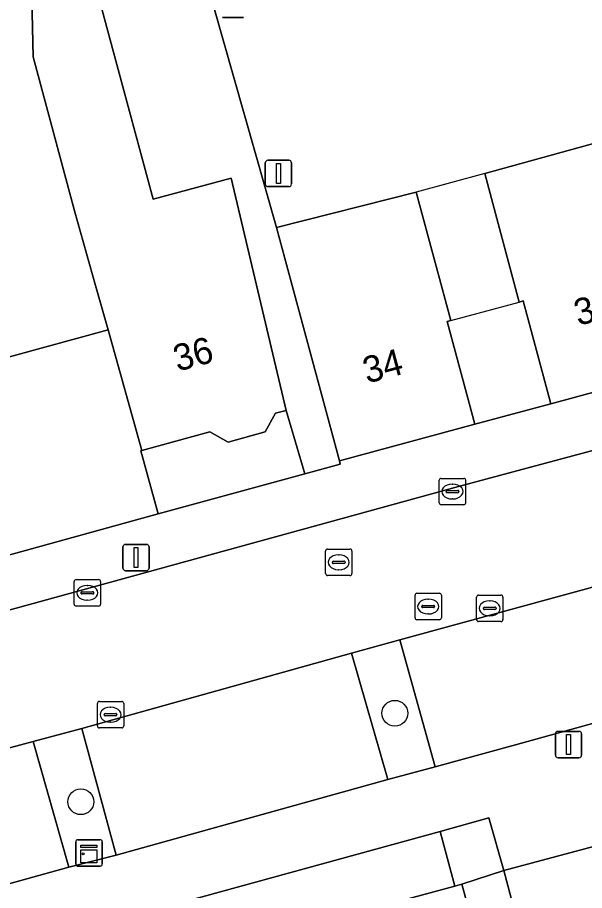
# Model space of a CAD drawing. Extents: x 162542 to 163147, y 380779 to 381521.
# Drawn here: x 162583.42 to 162604.88, y 381152.86 to 381185.92 of the extents above; entities that cross this region are included whole.
import ezdxf

# ---------------------------------------------------------------- set-up
doc = ezdxf.new("R2010")
doc.units = 0
for name, color, linetype in [('IMGEO_Boom', 7, 'Continuous'), ('IMGEO_Erf', 7, 'Continuous'), ('IMGEO_Groenvoorziening', 7, 'Continuous'), ('IMGEO_Hek', 7, 'Continuous'), ('IMGEO_Kast', 7, 'Continuous'), ('IMGEO_Kolk', 7, 'Continuous'), ('IMGEO_Lichtmast', 7, 'Continuous'), ('IMGEO_Pand', 7, 'Continuous'), ('IMGEO_Pand_nummerreeks', 7, 'Continuous'), ('IMGEO_Pand_overbouw', 7, 'Continuous'), ('IMGEO_Parkeervlak_open', 7, 'Continuous'), ('IMGEO_Rijbaan_lokaal_open', 7, 'Continuous'), ('IMGEO_Rioolput', 7, 'Continuous'), ('IMGEO_Voetpad_open', 7, 'Continuous')]:
    doc.layers.add(name, color=color, linetype=linetype)

msp = doc.modelspace()

# ---------------------------------------------------------------- linework, layer by layer
at = {"layer": 'IMGEO_Boom'}
for centre in [(162597.699, 381159.576), (162585.816, 381156.227)]:
    msp.add_circle(centre, 0.489, dxfattribs=at)
at = {"layer": 'IMGEO_Erf'}
for points in [[(162586.189, 381187.806), (162588.547, 381179.044), (162591.5, 381179.843), (162593.591, 381171.044), (162594.296, 381168.647), (162595.636, 381169.014), (162595.603, 381169.137), (162593.227, 381177.971), (162589.604, 381190.715)], [(162581.398, 381187.131), (162581.469, 381182.038), (162578.464, 381181.997), (162578.496, 381179.653), (162574.506, 381179.598), (162574.513, 381179.047), (162572.457, 381179.019), (162571.192, 381179.002), (162567.457, 381178.95), (162567.894, 381176.447), (162575.979, 381178.669), (162577.83, 381171.936), (162579.845, 381172.49), (162579.926, 381172.196), (162586.846, 381174.098), (162586.376, 381175.77), (162585.579, 381178.605), (162584.011, 381184.429), (162583.951, 381187.204)], [(162591.933, 381150.858), (162599.971, 381153.035), (162599.413, 381155.1), (162571.507, 381147.44)]]:
    msp.add_lwpolyline(points, dxfattribs=at)
msp.add_lwpolyline([(162593.591, 381171.044), (162593.189, 381170.933), (162592.79, 381170.229), (162591.39, 381169.843), (162590.692, 381170.238), (162588.13, 381169.528), (162588.085, 381169.515), (162588.744, 381167.128), (162594.296, 381168.647)], close=True, dxfattribs=at)
at = {"layer": 'IMGEO_Groenvoorziening'}
for points in [[(162599.225, 381157.549), (162597.893, 381162.354), (162596.058, 381161.854), (162597.43, 381157.064)], [(162585.856, 381158.999), (162584.013, 381158.504), (162585.357, 381153.744), (162587.148, 381154.203)]]:
    msp.add_lwpolyline(points, close=True, dxfattribs=at)
at = {"layer": 'IMGEO_Hek'}
msp.add_lwpolyline([(162593.227, 381177.971), (162589.604, 381190.715), (162595.505, 381192.118), (162597.969, 381192.855), (162598.428, 381196.404), (162598.029, 381196.434), (162598.169, 381199.557), (162597.05, 381199.607), (162597.812, 381200.932), (162598.318, 381203.699), (162598.787, 381207.61), (162599.625, 381211.438), (162597.38, 381212.217), (162599.329, 381214.99)], dxfattribs=at)
at = {"layer": 'IMGEO_Kast'}
for p, q in [((162585.624, 381153.863), (162585.624, 381154.704)), ((162585.624, 381154.704), (162585.624, 381153.863)), ((162585.699, 381154.788), (162586.54, 381154.788)), ((162586.54, 381154.788), (162585.699, 381154.788)), ((162586.624, 381154.713), (162586.624, 381153.872)), ((162586.624, 381153.872), (162586.624, 381154.713)), ((162586.549, 381153.788), (162585.708, 381153.788)), ((162585.708, 381153.788), (162586.549, 381153.788))]:
    msp.add_line(p, q, dxfattribs=at)
for points in [[(162585.819, 381154.578), (162586.419, 381154.578), (162586.419, 381154.493), (162585.819, 381154.493), (162585.819, 381154.578)], [(162585.819, 381154.403), (162586.419, 381154.403), (162586.419, 381153.914), (162585.819, 381153.914), (162585.819, 381154.403)]]:
    msp.add_lwpolyline(points, dxfattribs=at)
msp.add_circle((162585.903, 381154.252), 0.0377, dxfattribs=at)
for centre, start, end in [((162585.702, 381154.71), 92.4484, 184.2845), ((162585.702, 381154.71), 92.4484, 184.2845), ((162586.546, 381154.71), 2.4484, 94.2845), ((162586.546, 381154.71), 2.4484, 94.2845), ((162585.702, 381153.866), 182.4484, 274.2845), ((162585.702, 381153.866), 182.4484, 274.2845), ((162586.546, 381153.866), 272.4484, 4.2845), ((162586.546, 381153.866), 272.4484, 4.2845)]:
    msp.add_arc(centre, 0.0779, start, end, dxfattribs=at)
at = {"layer": 'IMGEO_Kolk'}
for p, q in [((162599.454, 381168.471), (162600.306, 381168.471)), ((162599.379, 381167.545), (162599.379, 381168.397)), ((162599.867, 381168.251), (162599.892, 381168.251)), ((162600.38, 381168.397), (162600.38, 381167.545)), ((162599.638, 381167.965), (162599.638, 381167.977)), ((162600.076, 381167.928), (162599.678, 381167.928)), ((162599.681, 381168.014), (162600.079, 381168.014)), ((162600.122, 381167.977), (162600.122, 381167.965)), ((162600.306, 381167.471), (162599.454, 381167.471)), ((162599.89, 381167.691), (162599.865, 381167.691)), ((162585.562, 381163.71), (162585.562, 381164.562)), ((162585.637, 381164.636), (162586.489, 381164.636)), ((162586.563, 381164.562), (162586.563, 381163.71)), ((162585.821, 381164.13), (162585.821, 381164.142)), ((162585.864, 381164.179), (162586.262, 381164.179)), ((162586.05, 381164.416), (162586.075, 381164.416)), ((162586.305, 381164.142), (162586.305, 381164.13)), ((162586.259, 381164.093), (162585.861, 381164.093)), ((162586.073, 381163.856), (162586.048, 381163.856)), ((162600.79, 381163.123), (162600.79, 381163.975)), ((162600.865, 381164.049), (162601.717, 381164.049)), ((162601.278, 381163.829), (162601.303, 381163.829)), ((162601.791, 381163.975), (162601.791, 381163.123)), ((162586.489, 381163.636), (162585.637, 381163.636)), ((162601.049, 381163.543), (162601.049, 381163.555)), ((162601.487, 381163.506), (162601.089, 381163.506)), ((162601.092, 381163.592), (162601.49, 381163.592)), ((162601.533, 381163.555), (162601.533, 381163.543)), ((162601.301, 381163.269), (162601.276, 381163.269)), ((162601.717, 381163.049), (162600.865, 381163.049)), ((162586.441, 381159.096), (162586.441, 381159.948)), ((162586.516, 381160.022), (162587.368, 381160.022)), ((162587.442, 381159.948), (162587.442, 381159.096)), ((162586.7, 381159.516), (162586.7, 381159.528)), ((162586.743, 381159.565), (162587.141, 381159.565)), ((162586.929, 381159.802), (162586.954, 381159.802)), ((162587.184, 381159.528), (162587.184, 381159.516)), ((162587.138, 381159.479), (162586.74, 381159.479)), ((162586.952, 381159.242), (162586.927, 381159.242)), ((162587.368, 381159.022), (162586.516, 381159.022))]:
    msp.add_line(p, q, dxfattribs=at)
for points in [[(162599.454, 381168.471), (162600.306, 381168.471)], [(162599.379, 381167.545), (162599.379, 381168.397)], [(162600.38, 381168.397), (162600.38, 381167.545)], [(162600.306, 381167.471), (162599.454, 381167.471)], [(162585.562, 381163.71), (162585.562, 381164.562)], [(162585.637, 381164.636), (162586.489, 381164.636)], [(162586.563, 381164.562), (162586.563, 381163.71)], [(162600.79, 381163.123), (162600.79, 381163.975)], [(162600.865, 381164.049), (162601.717, 381164.049)], [(162601.791, 381163.975), (162601.791, 381163.123)], [(162586.489, 381163.636), (162585.637, 381163.636)], [(162601.717, 381163.049), (162600.865, 381163.049)], [(162586.441, 381159.096), (162586.441, 381159.948)], [(162586.516, 381160.022), (162587.368, 381160.022)], [(162587.442, 381159.948), (162587.442, 381159.096)], [(162587.368, 381159.022), (162586.516, 381159.022)]]:
    msp.add_lwpolyline(points, dxfattribs=at)
for centre, radius, start, end in [((162599.456, 381168.395), 0.0765, 91.552, 178.448), ((162599.456, 381168.395), 0.0765, 91.552, 178.448), ((162600.304, 381168.395), 0.0765, 1.552, 88.448), ((162600.304, 381168.395), 0.0765, 1.552, 88.448), ((162599.678, 381167.974), 0.0403, 85.8775, 175.7526), ((162599.675, 381167.964), 0.0366, 178.938, 274.7102), ((162600.079, 381167.971), 0.043, 264.8664, 352.4533), ((162600.083, 381167.976), 0.0386, 1.7309, 96.639), ((162599.456, 381167.547), 0.0765, 181.552, 268.448), ((162599.456, 381167.547), 0.0765, 181.552, 268.448), ((162600.304, 381167.547), 0.0765, 271.552, 358.448), ((162600.304, 381167.547), 0.0765, 271.552, 358.448), ((162585.639, 381164.56), 0.0765, 91.552, 178.448), ((162585.639, 381164.56), 0.0765, 91.552, 178.448), ((162586.487, 381164.56), 0.0765, 1.552, 88.448), ((162586.487, 381164.56), 0.0765, 1.552, 88.448), ((162585.861, 381164.139), 0.0403, 85.8775, 175.7526), ((162586.266, 381164.141), 0.0386, 1.7309, 96.639), ((162585.858, 381164.129), 0.0366, 178.938, 274.7102), ((162586.262, 381164.136), 0.043, 264.8664, 352.4533), ((162600.867, 381163.973), 0.0765, 91.552, 178.448), ((162600.867, 381163.973), 0.0765, 91.552, 178.448), ((162601.715, 381163.973), 0.0765, 1.552, 88.448), ((162601.715, 381163.973), 0.0765, 1.552, 88.448), ((162585.639, 381163.712), 0.0765, 181.552, 268.448), ((162585.639, 381163.712), 0.0765, 181.552, 268.448), ((162586.487, 381163.712), 0.0765, 271.552, 358.448), ((162586.487, 381163.712), 0.0765, 271.552, 358.448), ((162601.089, 381163.552), 0.0403, 85.8775, 175.7526), ((162601.086, 381163.542), 0.0366, 178.938, 274.7102), ((162601.49, 381163.549), 0.043, 264.8664, 352.4533), ((162601.494, 381163.554), 0.0386, 1.7309, 96.639), ((162600.867, 381163.125), 0.0765, 181.552, 268.448), ((162600.867, 381163.125), 0.0765, 181.552, 268.448), ((162601.715, 381163.125), 0.0765, 271.552, 358.448), ((162601.715, 381163.125), 0.0765, 271.552, 358.448), ((162586.518, 381159.946), 0.0765, 91.552, 178.448), ((162586.518, 381159.946), 0.0765, 91.552, 178.448), ((162587.366, 381159.946), 0.0765, 1.552, 88.448), ((162587.366, 381159.946), 0.0765, 1.552, 88.448), ((162586.74, 381159.525), 0.0403, 85.8775, 175.7526), ((162586.737, 381159.515), 0.0366, 178.938, 274.7102), ((162587.141, 381159.522), 0.043, 264.8664, 352.4533), ((162587.145, 381159.527), 0.0386, 1.7309, 96.639), ((162586.518, 381159.098), 0.0765, 181.552, 268.448), ((162586.518, 381159.098), 0.0765, 181.552, 268.448), ((162587.366, 381159.098), 0.0765, 271.552, 358.448), ((162587.366, 381159.098), 0.0765, 271.552, 358.448)]:
    msp.add_arc(centre, radius, start, end, dxfattribs=at)
for centre, major_axis, ratio, start_param, end_param in [((162599.866, 381167.971), (-0.387, 0.002), 0.722429, 4.712389, 7.853982), ((162599.891, 381167.971), (-0.39, 0.002), 0.717154, 1.570796, 4.712389), ((162586.049, 381164.136), (-0.387, 0.002), 0.722429, 4.712389, 7.853982), ((162586.074, 381164.136), (-0.39, 0.002), 0.717154, 1.570796, 4.712389), ((162601.277, 381163.549), (-0.387, 0.002), 0.722429, 4.712389, 7.853982), ((162601.302, 381163.549), (-0.39, 0.002), 0.717154, 1.570796, 4.712389), ((162586.928, 381159.522), (-0.387, 0.002), 0.722429, 4.712389, 7.853982), ((162586.953, 381159.522), (-0.39, 0.002), 0.717154, 1.570796, 4.712389)]:
    msp.add_ellipse(centre, major_axis=major_axis, ratio=ratio, start_param=start_param, end_param=end_param, dxfattribs=at)
at = {"layer": 'IMGEO_Lichtmast'}
for p, q in [((162591.972, 381185.921), (162591.182, 381185.921)), ((162591.182, 381185.921), (162591.972, 381185.921)), ((162592.797, 381179.616), (162592.797, 381180.416)), ((162592.797, 381180.416), (162592.797, 381179.616)), ((162592.897, 381180.516), (162593.687, 381180.516)), ((162593.687, 381180.516), (162592.897, 381180.516)), ((162593.787, 381180.416), (162593.787, 381179.616)), ((162593.787, 381179.616), (162593.787, 381180.416)), ((162593.687, 381179.516), (162592.897, 381179.516)), ((162592.897, 381179.516), (162593.687, 381179.516)), ((162587.408, 381165.072), (162587.408, 381165.872)), ((162587.408, 381165.872), (162587.408, 381165.072)), ((162587.508, 381165.972), (162588.298, 381165.972)), ((162588.298, 381165.972), (162587.508, 381165.972)), ((162588.398, 381165.872), (162588.398, 381165.072)), ((162588.398, 381165.072), (162588.398, 381165.872)), ((162588.298, 381164.972), (162587.508, 381164.972)), ((162587.508, 381164.972), (162588.298, 381164.972)), ((162603.876, 381158.892), (162604.666, 381158.892)), ((162604.666, 381158.892), (162603.876, 381158.892)), ((162603.776, 381157.992), (162603.776, 381158.792)), ((162603.776, 381158.792), (162603.776, 381157.992)), ((162604.766, 381158.792), (162604.766, 381157.992)), ((162604.766, 381157.992), (162604.766, 381158.792)), ((162604.666, 381157.892), (162603.876, 381157.892)), ((162603.876, 381157.892), (162604.666, 381157.892))]:
    msp.add_line(p, q, dxfattribs=at)
for points in [[(162593.217, 381180.391), (162593.367, 381180.391), (162593.367, 381179.641), (162593.217, 381179.641), (162593.217, 381180.391)], [(162587.828, 381165.847), (162587.978, 381165.847), (162587.978, 381165.097), (162587.828, 381165.097), (162587.828, 381165.847)], [(162604.196, 381158.767), (162604.346, 381158.767), (162604.346, 381158.017), (162604.196, 381158.017), (162604.196, 381158.767)]]:
    msp.add_lwpolyline(points, dxfattribs=at)
for centre, start, end in [((162592.897, 381180.416), 90, 180), ((162592.897, 381180.416), 90, 180), ((162593.687, 381180.416), 0, 90), ((162593.687, 381180.416), 360, 90), ((162592.897, 381179.616), 180, 270), ((162592.897, 381179.616), 180, 270), ((162593.687, 381179.616), 270, 0), ((162593.687, 381179.616), 270, 0), ((162587.508, 381165.872), 90, 180), ((162587.508, 381165.872), 90, 180), ((162588.298, 381165.872), 0, 90), ((162588.298, 381165.872), 360, 90), ((162587.508, 381165.072), 180, 270), ((162587.508, 381165.072), 180, 270), ((162588.298, 381165.072), 270, 0), ((162588.298, 381165.072), 270, 0), ((162603.876, 381158.792), 90, 180), ((162603.876, 381158.792), 90, 180), ((162604.666, 381158.792), 0, 90), ((162604.666, 381158.792), 360, 90), ((162603.876, 381157.992), 180, 270), ((162603.876, 381157.992), 180, 270), ((162604.666, 381157.992), 270, 0), ((162604.666, 381157.992), 270, 0)]:
    msp.add_arc(centre, 0.1, start, end, dxfattribs=at)
at = {"layer": 'IMGEO_Pand'}
for points in [[(162591.5, 381179.843), (162588.547, 381179.044), (162586.189, 381187.806), (162583.951, 381187.204), (162584.011, 381184.429), (162585.579, 381178.605), (162586.376, 381175.77), (162586.846, 381174.098), (162588.13, 381169.528), (162590.692, 381170.238), (162591.39, 381169.843), (162592.79, 381170.229), (162593.189, 381170.933), (162593.591, 381171.044)], [(162606.286, 381180.683), (162606.094, 381181.395), (162601.102, 381180.008), (162602.408, 381175.147), (162602.552, 381175.186), (162603.602, 381171.296), (162608.579, 381172.64)], [(162598.505, 381179.308), (162593.227, 381177.971), (162595.603, 381169.137), (162600.724, 381170.519), (162599.675, 381174.409), (162599.815, 381174.446)], [(162588.13, 381169.528), (162586.846, 381174.098), (162579.926, 381172.196), (162579.845, 381172.49), (162577.83, 381171.936), (162575.979, 381178.669), (162567.894, 381176.447), (162568.011, 381176.036), (162568.066, 381176.051), (162571.831, 381162.454), (162588.744, 381167.128), (162588.085, 381169.515)], [(162608.82, 381152.374), (162608.05, 381155.285), (162607.962, 381155.262), (162601.824, 381153.619), (162604.364, 381144.046), (162610.195, 381145.585), (162610.393, 381145.637), (162608.616, 381152.32)], [(162600.237, 381153.107), (162599.971, 381153.035), (162591.933, 381150.858), (162593.508, 381145.143), (162593.509, 381145.14), (162595.123, 381139.282), (162595.911, 381136.423), (162596.728, 381133.462), (162599.227, 381134.15), (162598.993, 381134.999), (162604.699, 381136.572), (162603.291, 381141.599), (162598.887, 381140.365), (162598.075, 381143.264), (162602.48, 381144.497), (162602.133, 381145.736), (162602.258, 381145.771)]]:
    msp.add_lwpolyline(points, close=True, dxfattribs=at)
at = {"layer": 'IMGEO_Pand_overbouw'}
msp.add_lwpolyline([(162601.102, 381180.008), (162598.505, 381179.308), (162599.815, 381174.446), (162602.408, 381175.147)], close=True, dxfattribs=at)
msp.add_lwpolyline([(162601.102, 381180.008), (162598.505, 381179.308), (162599.815, 381174.446), (162602.408, 381175.147)], close=True, dxfattribs=at)
at = {"layer": 'IMGEO_Parkeervlak_open'}
for points in [[(162607.409, 381187.164), (162606.59, 381190.227), (162604.992, 381196.197), (162602.434, 381195.506), (162602.715, 381194.464), (162598.013, 381193.194), (162597.969, 381192.855), (162595.505, 381192.118), (162589.604, 381190.715), (162593.227, 381177.971), (162598.505, 381179.308), (162599.815, 381174.446), (162599.675, 381174.409), (162600.724, 381170.519), (162603.602, 381171.296), (162602.552, 381175.186), (162602.408, 381175.147), (162601.102, 381180.008), (162606.094, 381181.395), (162605.47, 381183.712), (162608.147, 381184.407)], [(162597.893, 381162.354), (162599.225, 381157.549), (162602.261, 381158.387), (162611.546, 381160.95), (162610.208, 381165.73)], [(162597.43, 381157.064), (162596.058, 381161.854), (162585.856, 381158.999), (162587.148, 381154.203)], [(162574.094, 381155.842), (162575.45, 381151.004), (162585.357, 381153.744), (162584.013, 381158.504)]]:
    msp.add_lwpolyline(points, close=True, dxfattribs=at)
at = {"layer": 'IMGEO_Rijbaan_lokaal_open'}
msp.add_lwpolyline([(162612.035, 381166.231), (162619.976, 381168.458), (162620.469, 381168.596), (162619.18, 381173.408), (162605.985, 381169.742), (162600.111, 381168.166), (162569.139, 381159.638), (162570.418, 381154.845), (162574.094, 381155.842), (162584.013, 381158.504), (162585.856, 381158.999), (162596.058, 381161.854), (162597.893, 381162.354), (162610.208, 381165.73)], close=True, dxfattribs=at)
at = {"layer": 'IMGEO_Rioolput'}
for p, q in [((162595.15, 381165.793), (162596.002, 381165.793)), ((162595.075, 381164.867), (162595.075, 381165.719)), ((162595.563, 381165.573), (162595.588, 381165.573)), ((162596.076, 381165.719), (162596.076, 381164.867)), ((162595.334, 381165.287), (162595.334, 381165.299)), ((162595.772, 381165.25), (162595.374, 381165.25)), ((162595.377, 381165.336), (162595.775, 381165.336)), ((162595.818, 381165.299), (162595.818, 381165.287)), ((162596.002, 381164.793), (162595.15, 381164.793)), ((162595.586, 381165.013), (162595.561, 381165.013)), ((162598.463, 381163.192), (162598.463, 381164.044)), ((162598.538, 381164.118), (162599.39, 381164.118)), ((162598.951, 381163.898), (162598.976, 381163.898)), ((162599.464, 381164.044), (162599.464, 381163.192)), ((162598.722, 381163.612), (162598.722, 381163.624)), ((162599.16, 381163.575), (162598.762, 381163.575)), ((162598.765, 381163.661), (162599.163, 381163.661)), ((162599.206, 381163.624), (162599.206, 381163.612)), ((162598.974, 381163.338), (162598.949, 381163.338)), ((162599.39, 381163.118), (162598.538, 381163.118))]:
    msp.add_line(p, q, dxfattribs=at)
for points in [[(162595.15, 381165.793), (162596.002, 381165.793)], [(162595.075, 381164.867), (162595.075, 381165.719)], [(162596.076, 381165.719), (162596.076, 381164.867)], [(162596.002, 381164.793), (162595.15, 381164.793)], [(162598.463, 381163.192), (162598.463, 381164.044)], [(162598.538, 381164.118), (162599.39, 381164.118)], [(162599.464, 381164.044), (162599.464, 381163.192)], [(162599.39, 381163.118), (162598.538, 381163.118)]]:
    msp.add_lwpolyline(points, dxfattribs=at)
for centre, radius, start, end in [((162595.152, 381165.717), 0.0765, 91.552, 178.448), ((162595.152, 381165.717), 0.0765, 91.552, 178.448), ((162596, 381165.717), 0.0765, 1.552, 88.448), ((162596, 381165.717), 0.0765, 1.552, 88.448), ((162595.374, 381165.296), 0.0403, 85.8775, 175.7526), ((162595.371, 381165.286), 0.0366, 178.938, 274.7102), ((162595.775, 381165.293), 0.043, 264.8664, 352.4533), ((162595.779, 381165.298), 0.0386, 1.7309, 96.639), ((162595.152, 381164.869), 0.0765, 181.552, 268.448), ((162595.152, 381164.869), 0.0765, 181.552, 268.448), ((162596, 381164.869), 0.0765, 271.552, 358.448), ((162596, 381164.869), 0.0765, 271.552, 358.448), ((162598.54, 381164.042), 0.0765, 91.552, 178.448), ((162598.54, 381164.042), 0.0765, 91.552, 178.448), ((162599.388, 381164.042), 0.0765, 1.552, 88.448), ((162599.388, 381164.042), 0.0765, 1.552, 88.448), ((162598.762, 381163.621), 0.0403, 85.8775, 175.7526), ((162598.759, 381163.611), 0.0366, 178.938, 274.7102), ((162599.163, 381163.618), 0.043, 264.8664, 352.4533), ((162599.167, 381163.623), 0.0386, 1.7309, 96.639), ((162598.54, 381163.194), 0.0765, 181.552, 268.448), ((162598.54, 381163.194), 0.0765, 181.552, 268.448), ((162599.388, 381163.194), 0.0765, 271.552, 358.448), ((162599.388, 381163.194), 0.0765, 271.552, 358.448)]:
    msp.add_arc(centre, radius, start, end, dxfattribs=at)
for centre, major_axis, ratio, start_param, end_param in [((162595.562, 381165.293), (-0.387, 0.002), 0.722429, 4.712389, 7.853982), ((162595.587, 381165.293), (-0.39, 0.002), 0.717154, 1.570796, 4.712389), ((162598.95, 381163.618), (-0.387, 0.002), 0.722429, 4.712389, 7.853982), ((162598.975, 381163.618), (-0.39, 0.002), 0.717154, 1.570796, 4.712389)]:
    msp.add_ellipse(centre, major_axis=major_axis, ratio=ratio, start_param=start_param, end_param=end_param, dxfattribs=at)
at = {"layer": 'IMGEO_Voetpad_open'}
for points in [[(162605.985, 381169.742), (162619.18, 381173.408), (162624.853, 381175.019), (162623.896, 381178.638), (162622.704, 381176.538), (162608.579, 381172.64), (162603.602, 381171.296), (162600.724, 381170.519), (162595.603, 381169.137), (162595.636, 381169.014), (162594.296, 381168.647), (162588.744, 381167.128), (162571.831, 381162.454), (162568.023, 381161.469), (162567.663, 381161.371), (162568.211, 381159.383), (162569.139, 381159.638), (162600.111, 381168.166)], [(162607.962, 381155.262), (162607.191, 381158.154), (162612.654, 381159.607), (162621.772, 381162.037), (162621.347, 381163.631), (162613.336, 381161.428), (162611.546, 381160.95), (162602.261, 381158.387), (162599.225, 381157.549), (162597.43, 381157.064), (162587.148, 381154.203), (162585.357, 381153.744), (162575.45, 381151.004), (162574.094, 381155.842), (162570.418, 381154.845), (162569.53, 381154.605), (162571.507, 381147.44), (162599.413, 381155.1), (162601.256, 381155.615), (162601.824, 381153.619)], [(162600.237, 381153.107), (162601.824, 381153.619), (162601.256, 381155.615), (162599.413, 381155.1), (162599.971, 381153.035)]]:
    msp.add_lwpolyline(points, close=True, dxfattribs=at)
msp.add_lwpolyline([(162604.364, 381144.046), (162601.824, 381153.619), (162600.237, 381153.107), (162602.258, 381145.771)], dxfattribs=at)

# ---------------------------------------------------------------- texts
at = {"layer": 'IMGEO_Pand_nummerreeks'}
for s, rotation, p in [('32', 14.937, (162604.639, 381174.239)), ('36', 15.1318, (162589.473, 381172.508)), ('34', 14.9487, (162596.646, 381172.055))]:
    msp.add_text(s, height=1, rotation=rotation, dxfattribs=at).set_placement(p)

doc.saveas('drawing.dxf')
